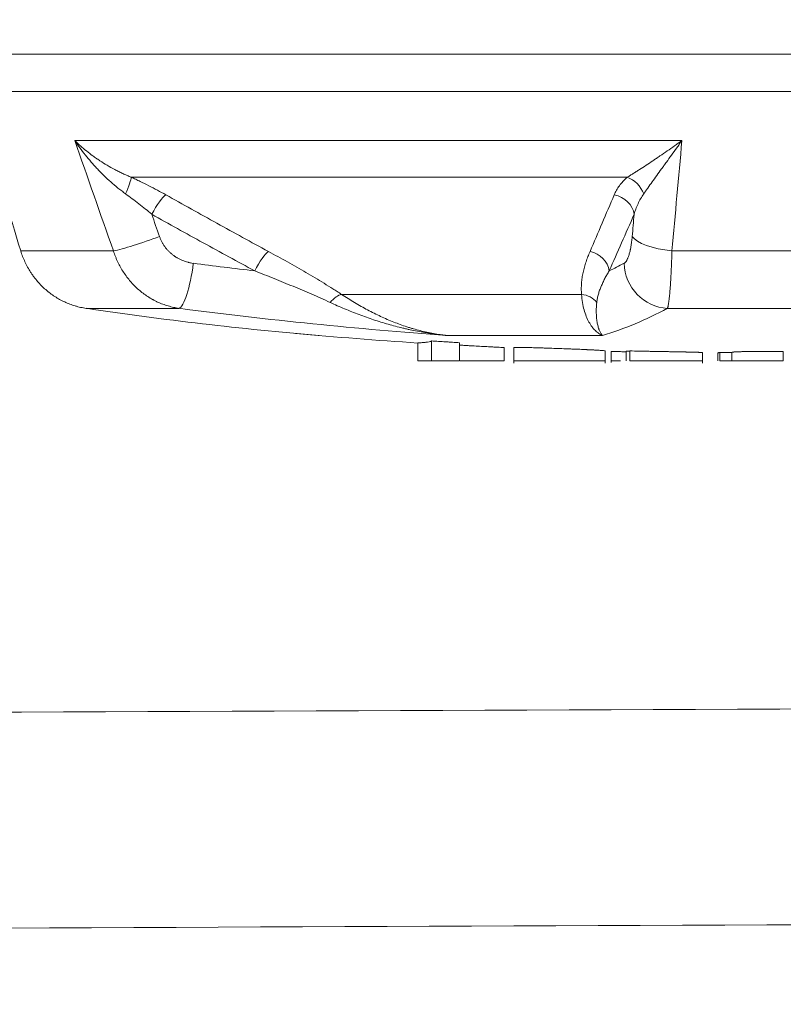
# Model space of a CAD drawing. Header units: millimetres. Extents: x 0 to 594, y 0 to 420.
# Tile 337 of 420: x 287.98 to 289.66, y 344.7 to 346.87. Entities that reach past the tile are written whole.
import ezdxf

# ---------------------------------------------------------------- set-up
doc = ezdxf.new("R2010")
doc.units = ezdxf.units.MM
doc.layers.add('1', color=7, linetype='Continuous', true_color=0xffffff)
doc.styles.add('Arial Unicode MS', font='txt')
doc.dimstyles.get("Standard").update_dxf_attribs({"dimtxt": 0.18, "dimasz": 0.18, "dimexe": 0.18, "dimexo": 0.0625, "dimgap": 0.09, "dimtad": 0, "dimtih": 1, "dimtoh": 1, "dimdec": 4, "dimzin": 0, "dimdsep": 46, "dimtxsty": 'Standard', "dimcen": 0.09, "dimadec": 0, "dimazin": 0, "dimtfac": 1, "dimtdec": 4, "dimtofl": 0, "dimtmove": 0, "dimatfit": 3, "dimfxl": 0, "dimtolj": 1, "dimtzin": 0, "dimarcsym": 0})

# ---------------------------------------------------------------- blocks, each defined once
blk = doc.blocks.new('_U0')
at = {"layer": '1', "color": 18, "lineweight": 13}
for p, q in [((147.6569, 304.1723), (147.6569, 390.192)), ((305.8469, 301.3923), (305.8469, 390.192)), ((147.6569, 388.192), (198.8518, 388.192)), ((305.8469, 388.192), (254.6521, 388.192))]:
    blk.add_line(p, q, dxfattribs=at)
at = {"layer": '1', "color": 18}
for points in [[(147.6569, 388.192), (151.1569, 389.1299), (151.1569, 387.2542)], [(305.8469, 388.192), (302.3469, 387.2542), (302.3469, 389.1299)]]:
    blk.add_solid(points, dxfattribs=at)
at = {"layer": '1', "color": 18, "linetype": 'Continuous', "lineweight": 13, "char_height": 3.5, "attachment_point": 7, "line_spacing_factor": 1.047437, "style": 'Arial Unicode MS'}
for s, insert in [('\\fArial Unicode MS|b0|i0;\\W1.0000;3.16', (200.5373, 385.5562)), ('\\fArial Unicode MS|b0|i0;\\W1.0000;LIFT POINT SPAN', (213.2036, 385.5562))]:
    blk.add_mtext(s, dxfattribs=dict(at, insert=insert))

msp = doc.modelspace()

# ---------------------------------------------------------------- linework, layer by layer
at = {"layer": '1', "color": 155, "linetype": 'Continuous', "lineweight": 13}
for p, q in [((291.2805, 346.7957), (287.8856, 346.7957)), ((291.3398, 346.7133), (287.8263, 346.7133)), ((288.0986, 346.6057), (289.4343, 346.6057)), ((289.314, 346.5247), (288.223, 346.5247)), ((287.9776, 346.3691), (287.9797, 346.3624)), ((287.9797, 346.3624), (288.1838, 346.3624)), ((289.4122, 346.3624), (289.963, 346.3624)), ((288.6854, 346.2668), (289.2135, 346.2668)), ((288.3277, 346.2361), (288.1238, 346.2361)), ((289.9527, 346.2361), (289.4025, 346.2361)), ((289.2597, 346.1764), (288.9174, 346.1764)), ((288.8532, 346.1207), (288.8532, 346.1604)), ((288.8836, 346.1207), (288.8836, 346.1645)), ((288.9452, 346.1207), (288.9452, 346.1606)), ((289.0436, 346.1207), (289.0436, 346.1498)), ((289.0646, 346.1494), (289.0646, 346.1158)), ((289.2654, 346.1158), (289.2654, 346.1424)), ((289.2785, 346.1407), (289.2785, 346.1168)), ((289.3115, 346.1207), (289.3115, 346.1417)), ((289.3195, 346.1207), (289.3195, 346.1424)), ((289.4798, 346.1154), (289.4798, 346.1386)), ((289.5132, 346.1207), (289.5132, 346.1384)), ((289.518, 346.1207), (289.518, 346.1392)), ((289.5444, 346.1207), (289.5444, 346.1391)), ((289.6572, 346.1207), (289.6572, 346.141)), ((289.518, 346.1207), (289.5444, 346.1207)), ((289.6418, 346.1207), (289.646, 346.1207))]:
    msp.add_line(p, q, dxfattribs=at)
msp.add_arc((289.5831, 357.1857), 11.05, 264.81207, 266.21293, dxfattribs=at)
for centre, major_axis, ratio, start_param, end_param in [((288.2019, 346.4818), (0.0207, 0.0455), 0.104353, 4.902538, 5.983375), ((289.3098, 346.4818), (-0.0324, 0.0381), 0.773096, 4.27305, 5.353887), ((288.2782, 346.4431), (0.0244, 0.0437), 0.178072, 0.3143, 1.669907), ((289.2805, 346.4431), (-0.0459, 0.0199), 0.852406, 3.612015, 4.967622), ((288.2648, 346.3942), (0.0944, 0.0329), 0.067961, 3.659718, 4.905262), ((289.4221, 346.3942), (-0.0996, 0.0084), 0.325321, 0.253337, 1.498881), ((288.5048, 346.3186), (0.0238, 0.044), 0.17943, 0.344002, 1.667352), ((289.2256, 346.3186), (-0.0456, 0.0205), 0.858907, 3.622718, 4.946068), ((288.3391, 346.3352), (0.0129, 0.0992), 0.201335, 3.215251, 4.738501), ((289.709, 357.1857), (0, 10.9376), 0.979188, 3.015243, 3.027963), ((288.9803, 357.1857), (0, -10.9376), 0.237003, 0.113629, 0.126349), ((289.4041, 346.3352), (-0.0472, 0.0881), 0.963765, 1.093999, 2.617249), ((288.6665, 346.224), (0.0276, 0.0417), 0.410719, 0.395138, 1.210665), ((289.2057, 346.224), (-0.0498, -0.0044), 0.863331, 3.664699, 4.480225), ((289.307, 357.1857), (0, 11.0375), 0.850722, 3.015243, 3.07008), ((289.6896, 357.1857), (0, -11.0375), 0.979188, 6.156836, 6.211673), ((289.0728, 357.1857), (0, 11.0375), 0.237003, 3.213105, 3.267942), ((289.6004, 357.1857), (0, -11.0468), 0.997905, 6.27571, 6.27811)]:
    msp.add_ellipse(centre, major_axis=major_axis, ratio=ratio, start_param=start_param, end_param=end_param, dxfattribs=at)
for points in [[(287.9067, 346.6057), (287.931, 346.5246), (287.9553, 346.4435), (287.9797, 346.3624)], [(288.1838, 346.3624), (288.1553, 346.4435), (288.1269, 346.5246), (288.0986, 346.6057)], [(289.4343, 346.6057), (289.427, 346.5246), (289.4196, 346.4435), (289.4122, 346.3624)], [(288.2681, 346.4431), (288.2737, 346.4268), (288.2794, 346.4105), (288.2851, 346.3942)], [(289.3249, 346.3942), (289.3263, 346.4105), (289.3277, 346.4268), (289.3291, 346.4431)]]:
    msp.add_open_spline(points, degree=3, dxfattribs=at)
for points, knots in [([(288.2104, 346.4883), (288.2076, 346.4904), (288.2019, 346.4945), (288.1964, 346.4988), (288.1883, 346.5054), (288.183, 346.5098), (288.1727, 346.519), (288.1677, 346.5236), (288.1579, 346.5332), (288.1531, 346.538), (288.1461, 346.5454), (288.1438, 346.5479), (288.1404, 346.5517), (288.1393, 346.553), (288.137, 346.5555), (288.1315, 346.5619), (288.1218, 346.5735), (288.1138, 346.5841), (288.1079, 346.5921), (288.1051, 346.5961), (288.1018, 346.6009), (288.1002, 346.6033), (288.0994, 346.6045), (288.0991, 346.605), (288.0989, 346.6052), (288.0989, 346.6052), (288.0988, 346.6053), (288.0988, 346.6054), (288.0987, 346.6056), (288.0986, 346.6057)], [0, 0, 0, 0, 0.0625, 0.125, 0.125, 0.25, 0.25, 0.375, 0.375, 0.5, 0.5, 0.5625, 0.5625, 0.59375, 0.59375, 0.625, 0.75, 0.875, 0.875, 0.9375, 0.96875, 0.984375, 0.992188, 0.996094, 0.996094, 0.99707, 0.99707, 0.998047, 1, 1, 1, 1]), ([(288.0986, 346.6057), (288.0987, 346.6056), (288.0987, 346.6055), (288.0989, 346.6054), (288.0989, 346.6053), (288.0991, 346.6052), (288.0995, 346.6048), (288.1004, 346.6039), (288.1021, 346.6022), (288.1057, 346.5987), (288.1089, 346.5958), (288.1154, 346.59), (288.1243, 346.5824), (288.1338, 346.5751), (288.1412, 346.5697), (288.1443, 346.5675), (288.1475, 346.5653), (288.1488, 346.5644), (288.1494, 346.564), (288.1514, 346.5627), (288.1527, 346.5618), (288.1592, 346.5575), (288.1645, 346.5542), (288.1755, 346.5477), (288.1811, 346.5446), (288.1897, 346.5401), (288.1955, 346.5371), (288.2044, 346.5328), (288.2136, 346.5286), (288.2198, 346.526), (288.223, 346.5247)], [0, 0, 0, 0, 0.001953, 0.001953, 0.003906, 0.003906, 0.007813, 0.015625, 0.03125, 0.0625, 0.125, 0.125, 0.25, 0.375, 0.375, 0.4375, 0.453125, 0.453125, 0.46875, 0.46875, 0.5, 0.5, 0.625, 0.625, 0.75, 0.75, 0.8125, 0.875, 0.9375, 1, 1, 1, 1]), ([(289.314, 346.5247), (289.3161, 346.526), (289.3204, 346.5286), (289.327, 346.5328), (289.3338, 346.5371), (289.3385, 346.5401), (289.3456, 346.5446), (289.3504, 346.5477), (289.3603, 346.5542), (289.3653, 346.5575), (289.3717, 346.5618), (289.373, 346.5627), (289.3749, 346.564), (289.3756, 346.5644), (289.3769, 346.5653), (289.3801, 346.5675), (289.3834, 346.5697), (289.3912, 346.5751), (289.3965, 346.5788), (289.4072, 346.5862), (289.4126, 346.59), (289.4207, 346.5958), (289.4248, 346.5987), (289.4295, 346.6022), (289.4319, 346.6039), (289.4331, 346.6048), (289.4336, 346.6052), (289.4339, 346.6053), (289.434, 346.6054), (289.4341, 346.6055), (289.4342, 346.6056), (289.4343, 346.6057)], [0, 0, 0, 0, 0.0625, 0.125, 0.1875, 0.25, 0.25, 0.375, 0.375, 0.5, 0.5, 0.53125, 0.53125, 0.546875, 0.546875, 0.5625, 0.625, 0.625, 0.75, 0.75, 0.875, 0.875, 0.9375, 0.96875, 0.984375, 0.992188, 0.996094, 0.996094, 0.998047, 0.998047, 1, 1, 1, 1]), ([(289.4343, 346.6057), (289.4343, 346.6056), (289.4342, 346.6054), (289.4341, 346.6053), (289.434, 346.6052), (289.434, 346.6052), (289.4338, 346.605), (289.4335, 346.6045), (289.4326, 346.6033), (289.4309, 346.6009), (289.4276, 346.5961), (289.4247, 346.5921), (289.419, 346.5841), (289.4152, 346.5788), (289.4077, 346.5683), (289.403, 346.5619), (289.3984, 346.5555), (289.3966, 346.553), (289.3957, 346.5517), (289.393, 346.5479), (289.3912, 346.5454), (289.3858, 346.538), (289.3823, 346.5332), (289.3754, 346.5236), (289.3721, 346.519), (289.3655, 346.5098), (289.3623, 346.5054), (289.3577, 346.4988), (289.3546, 346.4945), (289.3517, 346.4904), (289.3502, 346.4883)], [0, 0, 0, 0, 0.001953, 0.00293, 0.00293, 0.003906, 0.003906, 0.007813, 0.015625, 0.03125, 0.0625, 0.125, 0.125, 0.25, 0.25, 0.375, 0.40625, 0.40625, 0.4375, 0.4375, 0.5, 0.5, 0.625, 0.625, 0.75, 0.75, 0.875, 0.875, 0.9375, 1, 1, 1, 1]), ([(288.223, 346.5247), (288.2263, 346.5232), (288.2328, 346.5202), (288.2392, 346.5171), (288.2488, 346.5124), (288.2552, 346.5093), (288.2679, 346.5028), (288.2741, 346.4995), (288.2866, 346.4928), (288.2928, 346.4894), (288.299, 346.486)], [0, 0, 0, 0, 0.125, 0.25, 0.25, 0.5, 0.5, 0.75, 0.75, 1, 1, 1, 1]), ([(289.2853, 346.486), (289.2868, 346.4894), (289.2884, 346.4928), (289.2922, 346.4995), (289.2944, 346.5028), (289.2991, 346.5093), (289.3017, 346.5124), (289.306, 346.5171), (289.309, 346.5202), (289.3123, 346.5232), (289.314, 346.5247)], [0, 0, 0, 0, 0.25, 0.25, 0.5, 0.5, 0.75, 0.75, 0.875, 1, 1, 1, 1]), ([(288.2681, 346.4431), (288.2634, 346.4471), (288.2588, 346.4509), (288.2493, 346.4586), (288.2446, 346.4624), (288.235, 346.47), (288.2301, 346.4737), (288.2204, 346.4811), (288.2154, 346.4847), (288.2104, 346.4883)], [0, 0, 0, 0, 0.25, 0.25, 0.5, 0.5, 0.75, 0.75, 1, 1, 1, 1]), ([(288.299, 346.486), (288.3364, 346.465), (288.374, 346.4441), (288.4491, 346.4026), (288.4867, 346.3819), (288.5245, 346.3614)], [0, 0, 0, 0, 0.5, 0.5, 1, 1, 1, 1]), ([(289.2322, 346.3614), (289.241, 346.3819), (289.2499, 346.4026), (289.2676, 346.4441), (289.2764, 346.465), (289.2853, 346.486)], [0, 0, 0, 0, 0.5, 0.5, 1, 1, 1, 1]), ([(289.3502, 346.4883), (289.3477, 346.4847), (289.3455, 346.4811), (289.3413, 346.4737), (289.3394, 346.47), (289.3359, 346.4624), (289.3343, 346.4586), (289.3314, 346.4509), (289.3302, 346.4471), (289.3291, 346.4431)], [0, 0, 0, 0, 0.25, 0.25, 0.5, 0.5, 0.75, 0.75, 1, 1, 1, 1]), ([(288.4946, 346.3186), (288.4567, 346.339), (288.4189, 346.3597), (288.3434, 346.4012), (288.3057, 346.4221), (288.2681, 346.4431)], [0, 0, 0, 0, 0.5, 0.5, 1, 1, 1, 1]), ([(289.3291, 346.4431), (289.32, 346.4221), (289.3108, 346.4012), (289.2926, 346.3597), (289.2834, 346.339), (289.2742, 346.3186)], [0, 0, 0, 0, 0.5, 0.5, 1, 1, 1, 1]), ([(288.2851, 346.3942), (288.2858, 346.3922), (288.2873, 346.3882), (288.29, 346.3826), (288.2931, 346.3772), (288.2954, 346.3737), (288.2973, 346.3712), (288.2979, 346.3703), (288.2989, 346.3691), (288.2992, 346.3687), (288.2999, 346.3678), (288.3015, 346.3658), (288.3047, 346.3623), (288.3092, 346.358), (288.3139, 346.354), (288.3173, 346.3516), (288.3195, 346.3501), (288.3199, 346.3498), (288.3208, 346.3493), (288.3212, 346.349), (288.3225, 346.3481), (288.3252, 346.3465), (288.3298, 346.3441), (288.3335, 346.3424), (288.3392, 346.34), (288.3431, 346.3387), (288.3476, 346.3375), (288.3482, 346.3374), (288.3492, 346.3371), (288.3507, 346.3368), (288.3542, 346.336), (288.3573, 346.3355), (288.3594, 346.3352)], [0, 0, 0, 0, 0.0625, 0.125, 0.1875, 0.25, 0.25, 0.28125, 0.28125, 0.296875, 0.296875, 0.3125, 0.375, 0.4375, 0.5, 0.5625, 0.5625, 0.578125, 0.578125, 0.59375, 0.59375, 0.625, 0.6875, 0.75, 0.75, 0.875, 0.875, 0.890625, 0.890625, 0.90625, 0.9375, 1, 1, 1, 1]), ([(289.307, 346.3352), (289.308, 346.3358), (289.3099, 346.3374), (289.3118, 346.34), (289.3132, 346.3424), (289.3137, 346.3432), (289.3142, 346.3444), (289.3143, 346.3446), (289.3146, 346.3451), (289.3149, 346.3458), (289.3152, 346.3466), (289.3163, 346.3492), (289.3171, 346.3515), (289.3183, 346.3553), (289.3191, 346.3579), (289.3198, 346.3608), (289.3203, 346.3627), (289.3204, 346.3635), (289.3206, 346.3642), (289.3209, 346.3654), (289.3214, 346.3678), (289.3221, 346.3719), (289.323, 346.3771), (289.3237, 346.3825), (289.3242, 346.3863), (289.3245, 346.3892), (289.3246, 346.3902), (289.3248, 346.3922), (289.3249, 346.3932), (289.3249, 346.3942)], [0, 0, 0, 0, 0.125, 0.25, 0.25, 0.3125, 0.3125, 0.328125, 0.328125, 0.34375, 0.375, 0.375, 0.5, 0.5, 0.5625, 0.625, 0.625, 0.640625, 0.65625, 0.65625, 0.6875, 0.75, 0.8125, 0.875, 0.9375, 0.9375, 0.96875, 0.96875, 1, 1, 1, 1]), ([(287.9797, 346.3624), (287.981, 346.3583), (287.9839, 346.35), (287.989, 346.3381), (287.9949, 346.3267), (287.9993, 346.3193), (288.0028, 346.3139), (288.0046, 346.3113), (288.0064, 346.3086), (288.0074, 346.3073), (288.0077, 346.3069), (288.0083, 346.306), (288.0112, 346.3021), (288.0169, 346.2951), (288.0255, 346.2858), (288.0347, 346.2772), (288.0412, 346.2719), (288.0462, 346.2681), (288.0479, 346.2669), (288.05, 346.2654), (288.0505, 346.2651), (288.0513, 346.2645), (288.0526, 346.2636), (288.0574, 346.2604), (288.0654, 346.2556), (288.0765, 346.25), (288.0878, 346.2453), (288.0956, 346.2426), (288.1006, 346.2412), (288.1015, 346.2409), (288.1035, 346.2403), (288.1045, 346.24), (288.1075, 346.2393), (288.1136, 346.2378), (288.1197, 346.2367), (288.1238, 346.2361)], [0, 0, 0, 0, 0.0625, 0.125, 0.1875, 0.25, 0.25, 0.28125, 0.296875, 0.296875, 0.304688, 0.304688, 0.3125, 0.375, 0.4375, 0.5, 0.5625, 0.5625, 0.59375, 0.59375, 0.601563, 0.601563, 0.609375, 0.625, 0.6875, 0.75, 0.8125, 0.875, 0.875, 0.890625, 0.890625, 0.90625, 0.90625, 0.9375, 1, 1, 1, 1]), ([(288.3277, 346.2361), (288.3237, 346.2367), (288.3156, 346.2382), (288.3038, 346.2413), (288.2922, 346.2452), (288.2847, 346.2483), (288.2791, 346.2509), (288.2763, 346.2523), (288.2731, 346.254), (288.2717, 346.2547), (288.2708, 346.2552), (288.2703, 346.2554), (288.2662, 346.2577), (288.2591, 346.262), (288.2489, 346.2692), (288.2392, 346.2771), (288.233, 346.2828), (288.2286, 346.2873), (288.2264, 346.2896), (288.2242, 346.2919), (288.2228, 346.2935), (288.2221, 346.2943), (288.2186, 346.2984), (288.2132, 346.305), (288.2059, 346.3155), (288.1992, 346.3265), (288.1953, 346.3341), (288.1925, 346.34), (288.1912, 346.343), (288.1899, 346.346), (288.189, 346.348), (288.1886, 346.349), (288.1866, 346.3541), (288.1852, 346.3583), (288.1838, 346.3624)], [0, 0, 0, 0, 0.0625, 0.125, 0.1875, 0.25, 0.25, 0.28125, 0.296875, 0.304687, 0.304687, 0.3125, 0.3125, 0.375, 0.4375, 0.5, 0.5625, 0.5625, 0.59375, 0.609375, 0.609375, 0.625, 0.625, 0.6875, 0.75, 0.8125, 0.875, 0.875, 0.90625, 0.921875, 0.921875, 0.9375, 0.9375, 1, 1, 1, 1]), ([(288.5245, 346.3614), (288.5315, 346.3576), (288.5455, 346.3499), (288.5664, 346.3384), (288.5801, 346.3306), (288.5938, 346.3228), (288.6006, 346.3189), (288.614, 346.311), (288.6207, 346.3071), (288.634, 346.2992), (288.6406, 346.2952), (288.6536, 346.2872), (288.6601, 346.2832), (288.6696, 346.2771), (288.676, 346.273), (288.6823, 346.2689), (288.6854, 346.2668)], [0, 0, 0, 0, 0.125, 0.25, 0.375, 0.375, 0.5, 0.5, 0.625, 0.625, 0.75, 0.75, 0.875, 0.875, 0.9375, 1, 1, 1, 1]), ([(289.2135, 346.2668), (289.2133, 346.2689), (289.213, 346.273), (289.2129, 346.2771), (289.2129, 346.2832), (289.213, 346.2872), (289.2137, 346.2952), (289.2141, 346.2992), (289.2153, 346.3071), (289.2161, 346.311), (289.2178, 346.3189), (289.2187, 346.3228), (289.2209, 346.3306), (289.2233, 346.3384), (289.2274, 346.3499), (289.2305, 346.3576), (289.2322, 346.3614)], [0, 0, 0, 0, 0.0625, 0.125, 0.125, 0.25, 0.25, 0.375, 0.375, 0.5, 0.5, 0.625, 0.625, 0.75, 0.875, 1, 1, 1, 1]), ([(289.4122, 346.3624), (289.4121, 346.3583), (289.4119, 346.35), (289.4115, 346.3381), (289.4111, 346.3267), (289.4107, 346.3193), (289.4105, 346.3139), (289.4103, 346.3113), (289.4102, 346.3086), (289.4101, 346.3073), (289.4101, 346.3069), (289.4101, 346.306), (289.4099, 346.3021), (289.4094, 346.2951), (289.4088, 346.2858), (289.4082, 346.2772), (289.4077, 346.2719), (289.4074, 346.2681), (289.4073, 346.2669), (289.4071, 346.2654), (289.4071, 346.2651), (289.407, 346.2645), (289.4069, 346.2636), (289.4066, 346.2604), (289.4061, 346.2556), (289.4054, 346.25), (289.4046, 346.2453), (289.4042, 346.2426), (289.4039, 346.2412), (289.4038, 346.2409), (289.4037, 346.2403), (289.4036, 346.24), (289.4034, 346.2393), (289.4031, 346.2378), (289.4027, 346.2367), (289.4025, 346.2361)], [0, 0, 0, 0, 0.0625, 0.125, 0.1875, 0.25, 0.25, 0.28125, 0.296875, 0.296875, 0.304687, 0.304687, 0.3125, 0.375, 0.4375, 0.5, 0.5625, 0.5625, 0.59375, 0.59375, 0.601562, 0.601562, 0.609375, 0.625, 0.6875, 0.75, 0.8125, 0.875, 0.875, 0.890625, 0.890625, 0.90625, 0.90625, 0.9375, 1, 1, 1, 1]), ([(288.6602, 346.2493), (288.6536, 346.2523), (288.6469, 346.2553), (288.6335, 346.2613), (288.6268, 346.2642), (288.6132, 346.2701), (288.6063, 346.273), (288.5926, 346.2788), (288.5857, 346.2817), (288.5719, 346.2875), (288.558, 346.2932), (288.537, 346.3017), (288.5159, 346.3102), (288.5017, 346.3158), (288.4946, 346.3186)], [0, 0, 0, 0, 0.125, 0.125, 0.25, 0.25, 0.375, 0.375, 0.5, 0.5, 0.625, 0.75, 0.875, 1, 1, 1, 1]), ([(289.2742, 346.3186), (289.2725, 346.3158), (289.2692, 346.3102), (289.2646, 346.3017), (289.2618, 346.296), (289.2591, 346.2903), (289.2578, 346.2875), (289.2554, 346.2817), (289.2543, 346.2788), (289.2523, 346.273), (289.2513, 346.2701), (289.2497, 346.2642), (289.249, 346.2613), (289.2478, 346.2553), (289.2473, 346.2523), (289.2469, 346.2493)], [0, 0, 0, 0, 0.125, 0.25, 0.375, 0.375, 0.5, 0.5, 0.625, 0.625, 0.75, 0.75, 0.875, 0.875, 1, 1, 1, 1]), ([(288.6854, 346.2668), (288.695, 346.2605), (288.7046, 346.2545), (288.7238, 346.2431), (288.7333, 346.2377), (288.7524, 346.2276), (288.762, 346.2228), (288.7811, 346.2139), (288.7907, 346.2098), (288.8099, 346.2022), (288.8196, 346.1987), (288.8317, 346.1947), (288.8342, 346.1939), (288.839, 346.1924), (288.8415, 346.1917), (288.8488, 346.1896), (288.8537, 346.1883), (288.8683, 346.1845), (288.8781, 346.1824), (288.8928, 346.1797), (288.9002, 346.1785), (288.9088, 346.1774), (288.9131, 346.1769), (288.9151, 346.1766), (288.916, 346.1765), (288.9162, 346.1765), (288.9163, 346.1765), (288.9164, 346.1765), (288.9168, 346.1764), (288.9171, 346.1764), (288.9174, 346.1764)], [0, 0, 0, 0, 0.125, 0.125, 0.25, 0.25, 0.375, 0.375, 0.5, 0.5, 0.625, 0.625, 0.65625, 0.65625, 0.6875, 0.6875, 0.75, 0.75, 0.875, 0.875, 0.9375, 0.96875, 0.984375, 0.992188, 0.994141, 0.995117, 0.995117, 0.996094, 0.996094, 1, 1, 1, 1]), ([(289.2597, 346.1764), (289.2597, 346.1764), (289.2596, 346.1764), (289.2595, 346.1765), (289.2595, 346.1765), (289.2594, 346.1765), (289.2593, 346.1765), (289.2591, 346.1766), (289.2586, 346.1769), (289.2574, 346.1774), (289.255, 346.1785), (289.253, 346.1797), (289.249, 346.1824), (289.2464, 346.1845), (289.2426, 346.1883), (289.2413, 346.1896), (289.2395, 346.1917), (289.2389, 346.1924), (289.2377, 346.1939), (289.2371, 346.1947), (289.2341, 346.1987), (289.2319, 346.2022), (289.2277, 346.2098), (289.2257, 346.2139), (289.2221, 346.2228), (289.2205, 346.2276), (289.2177, 346.2377), (289.2165, 346.2431), (289.2146, 346.2545), (289.2139, 346.2605), (289.2135, 346.2668)], [0, 0, 0, 0, 0.003906, 0.003906, 0.004883, 0.004883, 0.005859, 0.007812, 0.015625, 0.03125, 0.0625, 0.125, 0.125, 0.25, 0.25, 0.3125, 0.3125, 0.34375, 0.34375, 0.375, 0.375, 0.5, 0.5, 0.625, 0.625, 0.75, 0.75, 0.875, 0.875, 1, 1, 1, 1]), ([(288.9174, 346.1764), (288.9171, 346.1764), (288.9167, 346.1764), (288.9161, 346.1765), (288.9157, 346.1765), (288.9147, 346.1766), (288.9127, 346.1768), (288.9106, 346.1771), (288.9066, 346.1775), (288.9039, 346.1778), (288.8957, 346.1788), (288.8903, 346.1795), (288.8741, 346.1818), (288.858, 346.1846), (288.8418, 346.1879), (288.8337, 346.1896), (288.831, 346.1902), (288.8256, 346.1914), (288.823, 346.1921), (288.8095, 346.1953), (288.7988, 346.1981), (288.7774, 346.2042), (288.7668, 346.2075), (288.7455, 346.2146), (288.7348, 346.2184), (288.7135, 346.2264), (288.7029, 346.2307), (288.6816, 346.2396), (288.6709, 346.2443), (288.6602, 346.2493)], [0, 0, 0, 0, 0.003906, 0.003906, 0.007813, 0.007813, 0.015625, 0.03125, 0.03125, 0.0625, 0.0625, 0.125, 0.125, 0.25, 0.3125, 0.3125, 0.34375, 0.34375, 0.375, 0.375, 0.5, 0.5, 0.625, 0.625, 0.75, 0.75, 0.875, 0.875, 1, 1, 1, 1]), ([(289.2469, 346.2493), (289.2464, 346.2443), (289.2461, 346.2396), (289.2458, 346.2307), (289.2459, 346.2264), (289.2462, 346.2184), (289.2465, 346.2146), (289.2474, 346.2075), (289.248, 346.2042), (289.2493, 346.1981), (289.2501, 346.1953), (289.2511, 346.1921), (289.2513, 346.1914), (289.2517, 346.1902), (289.252, 346.1896), (289.2526, 346.1879), (289.254, 346.1846), (289.2555, 346.1818), (289.2571, 346.1795), (289.2576, 346.1788), (289.2584, 346.1778), (289.2587, 346.1775), (289.2591, 346.1771), (289.2593, 346.1768), (289.2595, 346.1766), (289.2596, 346.1765), (289.2596, 346.1765), (289.2597, 346.1764), (289.2597, 346.1764), (289.2597, 346.1764)], [0, 0, 0, 0, 0.125, 0.125, 0.25, 0.25, 0.375, 0.375, 0.5, 0.5, 0.625, 0.625, 0.65625, 0.65625, 0.6875, 0.6875, 0.75, 0.875, 0.875, 0.9375, 0.9375, 0.96875, 0.96875, 0.984375, 0.992188, 0.992188, 0.996094, 0.996094, 1, 1, 1, 1]), ([(288.8836, 346.1645), (288.882, 346.1638), (288.8801, 346.1632), (288.8759, 346.1622), (288.8736, 346.1618), (288.8687, 346.1611), (288.866, 346.1609), (288.8601, 346.1605), (288.8569, 346.1604), (288.8532, 346.1604)], [0, 0, 0, 0, 0.25, 0.25, 0.5, 0.5, 0.75, 0.75, 1, 1, 1, 1]), ([(288.9452, 346.1606), (288.9401, 346.1609), (288.9349, 346.1612), (288.9272, 346.1617), (288.9246, 346.1618), (288.9208, 346.1621), (288.9195, 346.1621), (288.9169, 346.1623), (288.9156, 346.1624), (288.9092, 346.1628), (288.9041, 346.1631), (288.8938, 346.1638), (288.8887, 346.1641), (288.8836, 346.1645)], [0, 0, 0, 0, 0.25, 0.25, 0.375, 0.375, 0.4375, 0.4375, 0.5, 0.5, 0.75, 0.75, 1, 1, 1, 1]), ([(289.0436, 346.1498), (289.0384, 346.1501), (289.0332, 346.1504), (289.0255, 346.1508), (289.0216, 346.1509), (289.0177, 346.1511), (289.0151, 346.1513), (289.0138, 346.1514), (289.01, 346.1516), (289.0074, 346.1517), (289.0022, 346.152), (288.9944, 346.1524), (288.9867, 346.1528), (288.9763, 346.1534), (288.9712, 346.1537), (288.9634, 346.1541), (288.9608, 346.1543), (288.9557, 346.1546), (288.9531, 346.1547), (288.9487, 346.155), (288.947, 346.1551), (288.9452, 346.1552)], [0, 0, 0, 0, 0.157626, 0.157626, 0.236439, 0.275846, 0.275846, 0.315252, 0.315252, 0.394065, 0.394065, 0.472878, 0.630505, 0.630505, 0.788131, 0.788131, 0.866944, 0.866944, 0.945757, 0.945757, 1, 1, 1, 1]), ([(289.2654, 346.1424), (289.2654, 346.1424), (289.2654, 346.1424), (289.2654, 346.1425), (289.2652, 346.1425), (289.2651, 346.1426), (289.2644, 346.1427), (289.2633, 346.1429), (289.2611, 346.1431), (289.2606, 346.1432), (289.2596, 346.1432), (289.259, 346.1433), (289.2572, 346.1434), (289.2544, 346.1436), (289.2511, 346.1439), (289.2485, 346.144), (289.2471, 346.1441), (289.2456, 346.1442), (289.2446, 346.1443), (289.2441, 346.1443), (289.2426, 346.1444), (289.2415, 346.1444), (289.2393, 346.1446), (289.236, 346.1447), (289.2324, 346.1449), (289.2286, 346.1451), (289.2273, 346.1451), (289.2253, 346.1452), (289.2246, 346.1453), (289.2233, 346.1453), (289.2212, 346.1454), (289.2192, 346.1455), (289.2164, 346.1456), (289.2151, 346.1457), (289.2081, 346.146), (289.2024, 346.1462), (289.1937, 346.1466), (289.1908, 346.1467), (289.1849, 346.1469), (289.182, 346.147), (289.1732, 346.1474), (289.1674, 346.1476), (289.1557, 346.148), (289.1499, 346.1482), (289.1426, 346.1485), (289.1411, 346.1485), (289.1382, 346.1486), (289.1368, 346.1487), (289.1326, 346.1488), (289.127, 346.149), (289.1203, 346.1492), (289.1163, 346.1493), (289.1138, 346.1494), (289.1125, 346.1494), (289.1088, 346.1495), (289.1064, 346.1496), (289.1029, 346.1497), (289.1018, 346.1497), (289.0995, 346.1497), (289.0985, 346.1498), (289.0953, 346.1498), (289.0932, 346.1499), (289.0894, 346.1499), (289.0876, 346.1499), (289.0826, 346.15), (289.0797, 346.15), (289.0765, 346.15), (289.0759, 346.15), (289.0748, 346.15), (289.0731, 346.15), (289.0716, 346.15), (289.069, 346.1499), (289.0676, 346.1499), (289.0661, 346.1498), (289.0656, 346.1497), (289.0652, 346.1497), (289.065, 346.1496), (289.0648, 346.1496), (289.0647, 346.1496), (289.0646, 346.1495), (289.0646, 346.1495), (289.0646, 346.1495)], [0, 0, 0, 0, 0.000675, 0.014749, 0.014749, 0.028822, 0.028822, 0.085114, 0.085114, 0.099187, 0.099187, 0.11326, 0.11326, 0.141406, 0.169552, 0.169552, 0.183625, 0.190661, 0.190661, 0.197698, 0.197698, 0.211771, 0.211771, 0.225844, 0.25399, 0.25399, 0.268063, 0.268063, 0.275099, 0.275099, 0.282136, 0.296209, 0.296209, 0.310282, 0.310282, 0.366574, 0.366574, 0.39472, 0.39472, 0.422866, 0.422866, 0.479158, 0.479158, 0.53545, 0.53545, 0.549523, 0.549523, 0.563596, 0.563596, 0.591742, 0.619888, 0.633961, 0.633961, 0.648034, 0.648034, 0.67618, 0.67618, 0.690253, 0.690253, 0.704326, 0.704326, 0.732472, 0.732472, 0.760618, 0.760618, 0.81691, 0.81691, 0.830983, 0.830983, 0.845056, 0.873202, 0.873202, 0.929494, 0.929494, 0.95764, 0.95764, 0.971713, 0.971713, 0.985786, 0.985786, 1, 1, 1, 1]), ([(289.3114, 346.1406), (289.3112, 346.1406), (289.311, 346.1406), (289.3098, 346.1406), (289.3087, 346.1406), (289.3067, 346.1407), (289.3057, 346.1407), (289.3027, 346.1407), (289.3008, 346.1408), (289.2971, 346.1408), (289.2954, 346.1408), (289.2928, 346.1409), (289.292, 346.1409), (289.2904, 346.1409), (289.2896, 346.1409), (289.2874, 346.1409), (289.2861, 346.1409), (289.2843, 346.1409), (289.2838, 346.1409), (289.2828, 346.1409), (289.2823, 346.1409), (289.2815, 346.1409), (289.2811, 346.1409), (289.2804, 346.1409), (289.2794, 346.1409), (289.2789, 346.1408), (289.2786, 346.1408), (289.2785, 346.1408), (289.2785, 346.1408), (289.2785, 346.1408), (289.2785, 346.1407)], [0, 0, 0, 0, 0.009222, 0.009222, 0.066151, 0.066151, 0.123079, 0.123079, 0.236935, 0.236935, 0.350791, 0.350791, 0.407719, 0.407719, 0.464648, 0.464648, 0.578504, 0.578504, 0.635432, 0.635432, 0.69236, 0.69236, 0.749288, 0.749288, 0.806217, 0.920073, 0.920073, 0.977001, 0.977001, 1, 1, 1, 1]), ([(289.3195, 346.1424), (289.3189, 346.1423), (289.3182, 346.1422), (289.3172, 346.1422), (289.3169, 346.1421), (289.3165, 346.1421), (289.3163, 346.1421), (289.316, 346.142), (289.3159, 346.142), (289.3155, 346.142), (289.3151, 346.1419), (289.3145, 346.1419), (289.3141, 346.1419), (289.313, 346.1418), (289.3123, 346.1417), (289.3115, 346.1417)], [0, 0, 0, 0, 0.25, 0.25, 0.375, 0.375, 0.4375, 0.4375, 0.5, 0.5, 0.625, 0.625, 0.75, 0.75, 1, 1, 1, 1]), ([(289.4798, 346.1386), (289.4798, 346.1386), (289.4798, 346.1386), (289.4798, 346.1386), (289.4798, 346.1387), (289.4797, 346.1387), (289.4796, 346.1387), (289.4794, 346.1388), (289.4792, 346.1388), (289.4785, 346.1389), (289.478, 346.139), (289.4772, 346.139), (289.4769, 346.139), (289.4762, 346.1391), (289.4758, 346.1391), (289.4746, 346.1392), (289.4737, 346.1392), (289.4723, 346.1393), (289.4721, 346.1393), (289.4715, 346.1393), (289.4712, 346.1393), (289.4703, 346.1394), (289.4685, 346.1394), (289.4652, 346.1395), (289.4616, 346.1396), (289.4593, 346.1397), (289.4578, 346.1397), (289.457, 346.1398), (289.4531, 346.1399), (289.4498, 346.1399), (289.4456, 346.14), (289.4448, 346.14), (289.4431, 346.1401), (289.4405, 346.1401), (289.4379, 346.1402), (289.4345, 346.1402), (289.4327, 346.1403), (289.4292, 346.1403), (289.424, 346.1405), (289.4187, 346.1405), (289.4134, 346.1406), (289.4116, 346.1407), (289.4081, 346.1407), (289.4064, 346.1408), (289.3975, 346.1409), (289.3904, 346.1411), (289.3798, 346.1412), (289.3762, 346.1413), (289.3691, 346.1414), (289.3655, 346.1415), (289.3584, 346.1416), (289.3549, 346.1417), (289.3478, 346.1418), (289.3442, 346.1419), (289.3336, 346.1421), (289.3266, 346.1422), (289.3195, 346.1424)], [0, 0, 0, 0, 0.0006, 0.0006, 0.014877, 0.014877, 0.029154, 0.029154, 0.057708, 0.057708, 0.086263, 0.086263, 0.10054, 0.10054, 0.114817, 0.114817, 0.143371, 0.143371, 0.15051, 0.15051, 0.157648, 0.157648, 0.171925, 0.20048, 0.229034, 0.243311, 0.243311, 0.257588, 0.257588, 0.314697, 0.314697, 0.328974, 0.328974, 0.343251, 0.371805, 0.371805, 0.40036, 0.40036, 0.428914, 0.486023, 0.486023, 0.514577, 0.514577, 0.543131, 0.543131, 0.657348, 0.657348, 0.714457, 0.714457, 0.771566, 0.771566, 0.828674, 0.828674, 0.885783, 0.885783, 1, 1, 1, 1]), ([(289.518, 346.1392), (289.5178, 346.1392), (289.5176, 346.1391), (289.5172, 346.1391), (289.5167, 346.139), (289.5161, 346.1389), (289.5154, 346.1387), (289.5151, 346.1386), (289.5145, 346.1385), (289.5143, 346.1385), (289.5139, 346.1385), (289.5138, 346.1384), (289.5135, 346.1384), (289.5134, 346.1384), (289.5132, 346.1384)], [0, 0, 0, 0, 0.125, 0.125, 0.25, 0.5, 0.5, 0.75, 0.75, 0.875, 0.875, 0.9375, 0.9375, 1, 1, 1, 1]), ([(289.6572, 346.141), (289.6506, 346.141), (289.6439, 346.1411), (289.6305, 346.1411), (289.6237, 346.1411), (289.6151, 346.1411), (289.6134, 346.1411), (289.6099, 346.1411), (289.6082, 346.1411), (289.6047, 346.1411), (289.603, 346.1411), (289.5995, 346.1411), (289.596, 346.1411), (289.5926, 346.1411), (289.59, 346.141), (289.5891, 346.141), (289.5874, 346.141), (289.5865, 346.141), (289.5823, 346.141), (289.5789, 346.141), (289.5741, 346.1409), (289.5725, 346.1409), (289.5702, 346.1409), (289.5694, 346.1409), (289.5679, 346.1408), (289.5671, 346.1408), (289.5649, 346.1408), (289.5635, 346.1408), (289.5608, 346.1407), (289.5595, 346.1407), (289.5577, 346.1406), (289.5571, 346.1406), (289.556, 346.1406), (289.5555, 346.1405), (289.554, 346.1405), (289.5532, 346.1404), (289.552, 346.1404), (289.5517, 346.1403), (289.551, 346.1403), (289.5507, 346.1403), (289.5498, 346.1402), (289.5493, 346.1402), (289.5487, 346.1401), (289.5485, 346.1401), (289.5481, 346.14), (289.5476, 346.14), (289.5472, 346.1399), (289.5464, 346.1398), (289.546, 346.1397), (289.5453, 346.1395), (289.545, 346.1394), (289.5448, 346.1393), (289.5447, 346.1392), (289.5446, 346.1391), (289.5445, 346.1391), (289.5444, 346.1391)], [0, 0, 0, 0, 0.125, 0.125, 0.25, 0.25, 0.28125, 0.28125, 0.3125, 0.3125, 0.34375, 0.34375, 0.375, 0.40625, 0.40625, 0.421875, 0.421875, 0.4375, 0.4375, 0.5, 0.5, 0.53125, 0.53125, 0.546875, 0.546875, 0.5625, 0.5625, 0.59375, 0.59375, 0.625, 0.625, 0.640625, 0.640625, 0.65625, 0.65625, 0.6875, 0.6875, 0.703125, 0.703125, 0.71875, 0.71875, 0.75, 0.75, 0.765625, 0.765625, 0.78125, 0.8125, 0.8125, 0.875, 0.875, 0.9375, 0.9375, 0.96875, 0.96875, 1, 1, 1, 1]), ([(288.8532, 346.1207), (288.8597, 346.1207), (288.8655, 346.1207), (288.8763, 346.1207), (288.8805, 346.1207), (288.8836, 346.1207)], [0, 0, 0, 0, 0.5, 0.5, 1, 1, 1, 1]), ([(288.8836, 346.1207), (288.8968, 346.1207), (288.9079, 346.1207), (288.9227, 346.1207), (288.9321, 346.1207), (288.9452, 346.1207)], [0, 0, 0, 0, 0.589744, 0.589744, 1, 1, 1, 1]), ([(288.9461, 346.1207), (288.9484, 346.1207), (288.9506, 346.1207), (288.9528, 346.1207), (288.9841, 346.1207), (289.0046, 346.1207), (289.0243, 346.1207), (289.0339, 346.1207), (289.0436, 346.1207)], [0, 0, 0, 0, 0.068361, 0.068361, 0.068361, 0.53418, 0.53418, 1, 1, 1, 1]), ([(289.0646, 346.1207), (289.0646, 346.1207), (289.0647, 346.1207), (289.0659, 346.1207), (289.0697, 346.1207), (289.0826, 346.1207), (289.0914, 346.1207), (289.1126, 346.1207), (289.1244, 346.1207), (289.1504, 346.1207), (289.164, 346.1207), (289.1912, 346.1207), (289.2035, 346.1207), (289.227, 346.1207), (289.2366, 346.1207), (289.2516, 346.1207), (289.2574, 346.1207), (289.2647, 346.1207), (289.266, 346.1207), (289.2648, 346.1207), (289.2638, 346.1207), (289.2621, 346.1207)], [0, 0, 0, 0, 0.017959, 0.017959, 0.147664, 0.147664, 0.27737, 0.27737, 0.407075, 0.407075, 0.526373, 0.526373, 0.639223, 0.639223, 0.740588, 0.740588, 0.845879, 0.845879, 0.951169, 0.951169, 1, 1, 1, 1]), ([(289.2785, 346.1207), (289.2785, 346.1207), (289.2785, 346.1207), (289.2789, 346.1207), (289.2802, 346.1207), (289.2847, 346.1207), (289.2879, 346.1207), (289.2941, 346.1207), (289.2965, 346.1207), (289.2992, 346.1207)], [0, 0, 0, 0, 0.084568, 0.084568, 0.447555, 0.447555, 0.810541, 0.810541, 1, 1, 1, 1]), ([(289.3195, 346.1207), (289.3374, 346.1207), (289.3531, 346.1207), (289.3666, 346.1207), (289.3803, 346.1207), (289.3932, 346.1207), (289.4201, 346.1207), (289.433, 346.1207), (289.4447, 346.1207), (289.4564, 346.1207), (289.4653, 346.1207), (289.4716, 346.1207), (289.4771, 346.1207), (289.4798, 346.1207), (289.4798, 346.1207)], [0, 0, 0, 0, 0.226053, 0.226053, 0.226053, 0.403613, 0.403613, 0.602375, 0.602375, 0.602375, 0.758013, 0.758013, 0.758013, 1, 1, 1, 1]), ([(289.5444, 346.1207), (289.5445, 346.1207), (289.5446, 346.1207), (289.5453, 346.1207), (289.5469, 346.1207), (289.5501, 346.1207), (289.5528, 346.1207), (289.5595, 346.1207), (289.5644, 346.1207), (289.5763, 346.1207), (289.5827, 346.1207), (289.5965, 346.1207), (289.6037, 346.1207), (289.6257, 346.1207), (289.641, 346.1207), (289.6572, 346.1207)], [0, 0, 0, 0, 0.046807, 0.046807, 0.239059, 0.239059, 0.354026, 0.354026, 0.464019, 0.464019, 0.58634, 0.58634, 0.721849, 0.721849, 1, 1, 1, 1]), ([(305.1601, 345.417), (303.357, 345.4097), (301.5538, 345.4024), (297.7736, 345.3871), (295.7966, 345.3791), (291.8426, 345.3631), (289.8656, 345.3551), (285.9116, 345.3391), (283.9346, 345.3311), (281.9575, 345.323)], [0, 0, 0, 0, 0.233141, 0.233141, 0.488761, 0.488761, 0.74438, 0.74438, 1, 1, 1, 1]), ([(305.16, 344.942), (303.3538, 344.9347), (301.5476, 344.9274), (297.7608, 344.912), (295.78, 344.904), (291.8186, 344.888), (289.8379, 344.8799), (285.8765, 344.8639), (283.8958, 344.8559), (281.915, 344.8478)], [0, 0, 0, 0, 0.233104, 0.233104, 0.488736, 0.488736, 0.744368, 0.744368, 1, 1, 1, 1])]:
    msp.add_open_spline(points, degree=3, knots=knots, dxfattribs=at)

# ---------------------------------------------------------------- dimensions: what is measured, and where the dimension line sits
at = {"layer": '1', "color": 18, "linetype": 'Continuous', "lineweight": 13}
dim = msp.add_linear_dim(base=(305.8469, 388.192), p1=(147.6569, 304.1723), p2=(305.8469, 301.3923), text=' <> \\fArial Unicode MS|b0|i0;\\C18;{\\H1.00x;\\fArial Unicode MS|b0|i0;LIFT POINT SPAN\\fArial Unicode MS|b0|i0;}\\C18;', dimstyle='Standard', override={"dimtxt": 3.5, "dimasz": 3.5, "dimexe": 2, "dimexo": 0, "dimgap": 1.5, "dimtih": 1, "dimtoh": 1, "dimdec": 2, "dimlfac": 0.02, "dimdsep": 46, "dimlunit": 2, "dimtxsty": 'Arial Unicode MS', "dimsah": 1, "dimse1": 0, "dimse2": 0, "dimsd1": 0, "dimsd2": 0, "dimclrd": 18, "dimclre": 18, "dimclrt": 18, "dimtol": 0, "dimtm": -0.1, "dimtfac": 1, "dimtdec": 2, "dimtofl": 1, "dimtmove": 0, "dimlwd": 13, "dimlwe": 13}, dxfattribs=at)
dim.commit()
dim.dimension.update_dxf_attribs({"geometry": '_U0', "text_midpoint": (226.7519, 388.192), "dimtype": 160})

doc.saveas('drawing.dxf')
